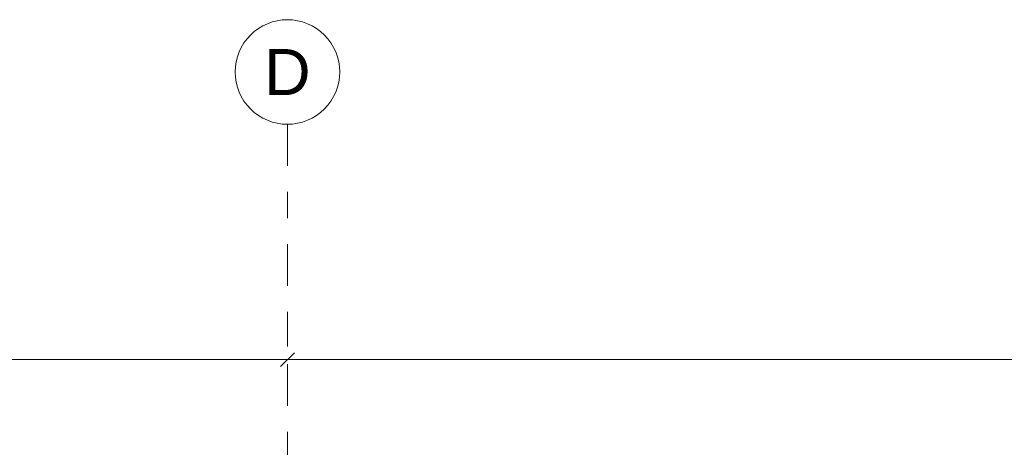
# Model space of a CAD drawing. Header units: metres. Extents: x -273 to 6, y -183 to 13.
# Tile 365 of 379: x -26.19 to -22.43, y 2.56 to 4.2. Entities that reach past the tile are written whole.
import ezdxf

# ---------------------------------------------------------------- set-up
doc = ezdxf.new("R2010")
doc.units = ezdxf.units.M
doc.header["$LTSCALE"] = 0.05
doc.header["$PDMODE"] = 1
doc.header["$PDSIZE"] = -2
doc.linetypes.add('Linienart-53', pattern=[5.291531, 3.175, -1.058062, 0.352704, -0.705764])
doc.layers.get('0').update_dxf_attribs({"lineweight": 25})
doc.layers.add('70 -71 Achsen- 1 Gebäudeachsen', color=7, linetype='Linienart-53', lineweight=18)
doc.layers.add('Keine', color=7, linetype='Continuous', lineweight=9)
doc.layers.add('70 -76 Bemaßung- 2 Allgemein', color=7, linetype='Continuous', lineweight=5, true_color=0x6666cc)
doc.styles.add('Arial', font='arial.ttf')
doc.dimstyles.new('k+k_klein', dxfattribs={"dimtxt": 0.100689, "dimasz": 0.05302, "dimexe": 0.05, "dimexo": 0.15, "dimgap": 0.005, "dimtad": 1, "dimdec": 3, "dimtxsty": 'Arial', "dimblk": 'VW_SLASH-2', "dimblk1": 'VW_SLASH-2', "dimblk2": 'VW_SLASH-2', "dimcen": 0, "dimdle": 0.025, "dimadec": 3, "dimazin": 0, "dimtfac": 0.75, "dimtdec": 3, "dimtix": 1, "dimtmove": 0, "dimatfit": 0, "dimldrblk": 'VW_FILLEDARROW', "dimfxl": 0.1, "dimfxlon": 1, "dimfrac": 2, "dimtolj": 1, "dimarcsym": 0})

# ---------------------------------------------------------------- blocks, each defined once
blk = doc.blocks.new('_Achsen (3D)')
at = {"color": 255, "transparency": 33554687}
blk.add_wipeout([(-25.171, 4.2), (-25.1514, 4.199), (-25.132, 4.1961), (-25.1129, 4.1913), (-25.0945, 4.1847), (-25.0767, 4.1763), (-25.0599, 4.1663), (-25.0441, 4.1546), (-25.0296, 4.1414), (-25.0164, 4.1268), (-25.0047, 4.1111), (-24.9946, 4.0942), (-24.9862, 4.0765), (-24.9796, 4.058), (-24.9748, 4.039), (-24.972, 4.0196), (-24.971, 4), (-24.972, 3.9804), (-24.9748, 3.9609), (-24.9796, 3.9419), (-24.9862, 3.9234), (-24.9946, 3.9057), (-25.0047, 3.8888), (-25.0164, 3.8731), (-25.0296, 3.8585), (-25.0441, 3.8454), (-25.0599, 3.8337), (-25.0767, 3.8236), (-25.0945, 3.8152), (-25.1129, 3.8086), (-25.132, 3.8038), (-25.1514, 3.8009), (-25.171, 3.8), (-25.1906, 3.8009), (-25.21, 3.8038), (-25.2291, 3.8086), (-25.2475, 3.8152), (-25.2653, 3.8236), (-25.2821, 3.8337), (-25.2979, 3.8454), (-25.3124, 3.8585), (-25.3256, 3.8731), (-25.3373, 3.8888), (-25.3474, 3.9057), (-25.3558, 3.9234), (-25.3624, 3.9419), (-25.3672, 3.9609), (-25.37, 3.9804), (-25.371, 4), (-25.37, 4.0196), (-25.3672, 4.039), (-25.3624, 4.058), (-25.3558, 4.0765), (-25.3474, 4.0942), (-25.3373, 4.1111), (-25.3256, 4.1268), (-25.3124, 4.1414), (-25.2979, 4.1546), (-25.2821, 4.1663), (-25.2653, 4.1763), (-25.2475, 4.1847), (-25.2291, 4.1913), (-25.21, 4.1961), (-25.1906, 4.199)], dxfattribs=at).dxf.layer = 'Keine'
at = {"layer": '70 -71 Achsen- 1 Gebäudeachsen', "transparency": 33554687}
blk.add_line((-25.171, 3.8), (-25.171, -46.172), dxfattribs=at)
at = {"layer": 'Keine', "transparency": 33554687, "flags": 128}
blk.add_lwpolyline([(-25.171, 4.2), (-25.1514, 4.199), (-25.132, 4.1961), (-25.1129, 4.1913), (-25.0945, 4.1847), (-25.0767, 4.1763), (-25.0599, 4.1663), (-25.0441, 4.1546), (-25.0296, 4.1414), (-25.0164, 4.1268), (-25.0047, 4.1111), (-24.9946, 4.0942), (-24.9862, 4.0765), (-24.9796, 4.058), (-24.9748, 4.039), (-24.972, 4.0196), (-24.971, 4), (-24.972, 3.9804), (-24.9748, 3.9609), (-24.9796, 3.9419), (-24.9862, 3.9234), (-24.9946, 3.9057), (-25.0047, 3.8888), (-25.0164, 3.8731), (-25.0296, 3.8585), (-25.0441, 3.8454), (-25.0599, 3.8337), (-25.0767, 3.8236), (-25.0945, 3.8152), (-25.1129, 3.8086), (-25.132, 3.8038), (-25.1514, 3.8009), (-25.171, 3.8), (-25.1906, 3.8009), (-25.21, 3.8038), (-25.2291, 3.8086), (-25.2475, 3.8152), (-25.2653, 3.8236), (-25.2821, 3.8337), (-25.2979, 3.8454), (-25.3124, 3.8585), (-25.3256, 3.8731), (-25.3373, 3.8888), (-25.3474, 3.9057), (-25.3558, 3.9234), (-25.3624, 3.9419), (-25.3672, 3.9609), (-25.37, 3.9804), (-25.371, 4), (-25.37, 4.0196), (-25.3672, 4.039), (-25.3624, 4.058), (-25.3558, 4.0765), (-25.3474, 4.0942), (-25.3373, 4.1111), (-25.3256, 4.1268), (-25.3124, 4.1414), (-25.2979, 4.1546), (-25.2821, 4.1663), (-25.2653, 4.1763), (-25.2475, 4.1847), (-25.2291, 4.1913), (-25.21, 4.1961), (-25.1906, 4.199)], close=True, dxfattribs=at)
at = {"layer": 'Keine', "transparency": 33554687, "insert": (-25.171, 4), "char_height": 0.1762, "attachment_point": 5, "line_spacing_factor": 0.970891, "style": 'Arial'}
blk.add_mtext('D', dxfattribs=at)
blk = doc.blocks.new('VW_SLASH-2')
at = {"color": 0, "linetype": 'ByBlock', "lineweight": -2, "transparency": 16777216}
blk.add_line((0.472, 0), (-1, 0), dxfattribs=at)
at = {"color": 0, "lineweight": 5, "transparency": 16777216, "flags": 128}
blk.add_lwpolyline([(0.5, 0.5), (-0.5, -0.5)], dxfattribs=at)
blk = doc.blocks.new('*D2812')
at = {"layer": '70 -76 Bemaßung- 2 Allgemein', "color": 0, "lineweight": -2}
for p, q in [((-33.421, 3.05), (-33.421, 2.95)), ((-25.171, 3.05), (-25.171, 2.95)), ((-25.224, 2.9), (-33.368, 2.9))]:
    blk.add_line(p, q, dxfattribs=at)
at = {"layer": 'Defpoints', "color": 0}
for p in [(-33.421, 2.9), (-33.421, 2.9), (-25.171, 2.9)]:
    blk.add_point(p, dxfattribs=at)
at = {"layer": '70 -76 Bemaßung- 2 Allgemein', "color": 0, "lineweight": -2, "xscale": 0.05302001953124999, "yscale": 0.05302001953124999, "zscale": 0.05302001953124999, "rotation": 180}
blk.add_blockref('VW_SLASH-2', (-33.421, 2.9), dxfattribs=at)
at = {"layer": '70 -76 Bemaßung- 2 Allgemein', "color": 0, "lineweight": -2, "xscale": 0.05302001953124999, "yscale": 0.05302001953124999, "zscale": 0.05302001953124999}
blk.add_blockref('VW_SLASH-2', (-25.171, 2.9), dxfattribs=at)
at = {"layer": '70 -76 Bemaßung- 2 Allgemein', "color": 0, "insert": (-29.296, 2.9704), "char_height": 0.10069, "attachment_point": 5, "style": 'Arial'}
blk.add_mtext('\\A1;8,25', dxfattribs=at)
blk = doc.blocks.new('VW_FILLEDARROW')
at = {"linetype": 'Continuous', "lineweight": 0, "transparency": 16777216}
blk.add_hatch(color=0, dxfattribs=at).paths.add_polyline_path([(-2.829, 0.758), (0, 0), (-2.829, -0.758)])
at = {"color": 0, "lineweight": 5, "transparency": 16777216, "flags": 128}
blk.add_lwpolyline([(-2.829, 0.758), (0, 0), (-2.829, -0.758)], close=True, dxfattribs=at)
blk = doc.blocks.new('*D2813')
at = {"layer": '70 -76 Bemaßung- 2 Allgemein', "color": 0, "lineweight": -2}
for p, q in [((-25.171, 3.05), (-25.171, 2.95)), ((-16.921, 3.05), (-16.921, 2.95)), ((-16.974, 2.9), (-25.118, 2.9))]:
    blk.add_line(p, q, dxfattribs=at)
at = {"layer": 'Defpoints', "color": 0}
for p in [(-25.171, 2.9), (-25.171, 2.9), (-16.921, 2.9)]:
    blk.add_point(p, dxfattribs=at)
at = {"layer": '70 -76 Bemaßung- 2 Allgemein', "color": 0, "lineweight": -2, "xscale": 0.05302001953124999, "yscale": 0.05302001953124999, "zscale": 0.05302001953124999, "rotation": 180}
blk.add_blockref('VW_SLASH-2', (-25.171, 2.9), dxfattribs=at)
at = {"layer": '70 -76 Bemaßung- 2 Allgemein', "color": 0, "lineweight": -2, "xscale": 0.05302001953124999, "yscale": 0.05302001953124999, "zscale": 0.05302001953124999}
blk.add_blockref('VW_SLASH-2', (-16.921, 2.9), dxfattribs=at)
at = {"layer": '70 -76 Bemaßung- 2 Allgemein', "color": 0, "insert": (-21.046, 2.9704), "char_height": 0.10069, "attachment_point": 5, "style": 'Arial'}
blk.add_mtext('\\A1;8,25', dxfattribs=at)
blk = doc.blocks.new('Gruppe-2779')
at = {"layer": '70 -76 Bemaßung- 2 Allgemein'}
for base, p1, p2, picture, middle in [((-33.42099996, 2.89995802), (-25.17099996, 2.89995802), (-33.42099996, 2.89995802), '*D2812', (-29.29599996, 2.97042156)), ((-25.17099996, 2.89995802), (-16.92099996, 2.89995802), (-25.17099996, 2.89995802), '*D2813', (-21.04599996, 2.97042156))]:
    dim = blk.add_linear_dim(base=base, p1=p1, p2=p2, text='8,25', dimstyle='k+k_klein', override={"dimtxt": 0.100689, "dimgap": 0.01, "dimdec": 8, "dimpost": '<>', "dimtxsty": 'Arial', "dimtmove": 2}, dxfattribs=at)
    dim.commit()
    dim.dimension.update_dxf_attribs({"geometry": picture, "text_midpoint": middle})
blk = doc.blocks.new('_FU_2D Bemaßung_ Beschriftung (3D)')
at = {"layer": '70 -76 Bemaßung- 2 Allgemein'}
blk.add_blockref('Gruppe-2779', (0, 0), dxfattribs=at)

msp = doc.modelspace()

# ---------------------------------------------------------------- block references
at = {"layer": 'Keine', "color": 1}
msp.add_blockref('_Achsen (3D)', (0, 0), dxfattribs=at)

# ---------------------------------------------------------------- next in the draw order: block references
msp.add_blockref('_FU_2D Bemaßung_ Beschriftung (3D)', (0, 0), dxfattribs=at)

doc.saveas('drawing.dxf')
